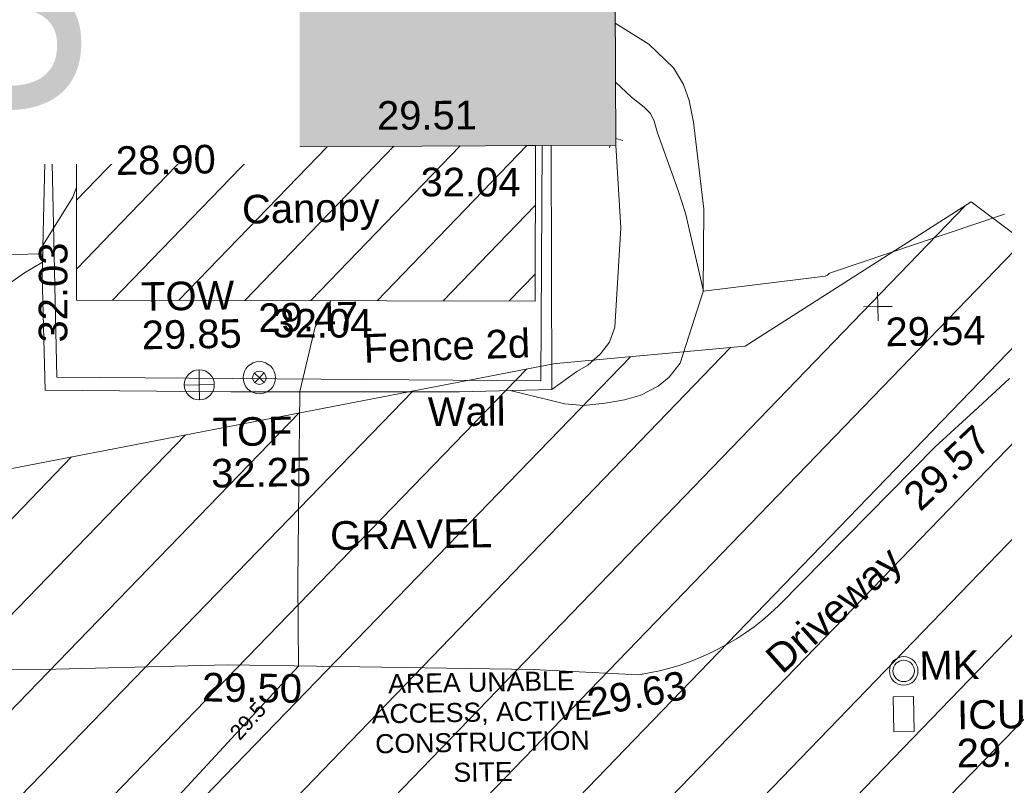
# Model space of a CAD drawing. Header units: millimetres. Extents: x -287732 to 520720, y -103372 to 287754.
# Tile 271 of 380: x 30212 to 43124, y 192635 to 202672. Entities that reach past the tile are written whole.
import ezdxf

# ---------------------------------------------------------------- set-up
doc = ezdxf.new("R2010")
doc.units = ezdxf.units.MM
doc.linetypes.add('IMPORT-HIDDEN2 _3_', pattern=[4762.5, 3175, -1587.5])
doc.linetypes.add('IMPORT-UG_ELEC_STREET LIGHTING_QLB2 _2_', pattern=[2700, 1500, -300.0000000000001, 0, -250, 150, -300.0000000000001, 0, -200])
for name, color, linetype, lineweight, true_color in [('00__TOPO__TOP_OF_FENCE_SYMBOL', 7, 'Continuous', 9, 0x666666), ('00_TOPO_BUILDING_OUTLINE', 5, 'Continuous', 9, 0x0000ff), ('00_TOPO_EAVE', 7, 'Continuous', 9, 0x666666), ('00_TOPO_FENCE_2D', 7, 'Continuous', 9, 0x3f7f4f), ('00_TOPO_FURN_MARKER_POST', 7, 'Continuous', 9, 0x666666), ('00_TOPO_LEVEL_SPOT', 7, 'Continuous', 9, 0x666666), ('00_TOPO_SERV_IC', 5, 'Continuous', 9, 0x0000ff), ('00_TOPO_TOP_OF_FENCE', 7, 'Continuous', 9, 0x666666), ('00_TOPO_TOP_OF_WALL', 7, 'Continuous', 9, 0x666666), ('00_TOPO_WALL', 7, 'Continuous', 9, 0x7c00a5), ('00_UAV_BUILDING_CANOPY', 7, 'Continuous', 9, 0xff7fff), ('00_UAV_BUILDING_HATCH', 7, 'Continuous', 9, 0x999999), ('00_UAV_BUILDING_OUTLINE', 5, 'Continuous', 9, 0x0000ff), ('00_UAV_FORM_LINES', 7, 'Continuous', 9, 0x666666), ('01_DTM_CONTOUR_MNR', 7, 'Continuous', 9, 0xa5a552), ('01_DTM_CONTOUR_MNR_LABELS', 7, 'Continuous', 9, 0xa5a552), ('12333-PUM-2D-U-0001-C01 - Rev2_REVIT IMPORT_dwg', 7, 'Continuous', 9, 0x767676), ('A_RHA_Line', 7, 'Continuous', 9, 0x00a600), ('PUM-CHAMBER EXTENTS', 6, 'IMPORT-HIDDEN2 _3_', 9, 0xff00ff), ('PUM-UNABLE TO SURVEY', 190, 'Continuous', 9, 0x7f00ff)]:
    doc.layers.add(name, color=color, linetype=linetype, lineweight=lineweight, true_color=true_color)
for name, color, linetype, lineweight in [('00_UAV_DRIVE_WAY', 7, 'Continuous', 9), ('00_UAV_SURVEY_TEXT', 7, 'Continuous', 9), ('A_RHA_Detail', 7, 'Continuous', 9), ('A_RHA_Text', 7, 'Continuous', 9)]:
    doc.layers.add(name, color=color, linetype=linetype, lineweight=lineweight)
doc.styles.add('Arial Narrow', font='ARIALN.TTF', dxfattribs={"height": 3000})
doc.styles.add('Arial_1', font='arial.ttf', dxfattribs={"height": 250})
doc.styles.add('Swis721 Lt BT_1', font='swissl.ttf', dxfattribs={"height": 200})
doc.styles.add('Swis721 Lt BT_2', font='swissl.ttf', dxfattribs={"height": 375})

# ---------------------------------------------------------------- blocks, each defined once
blk = doc.blocks.new('12333-PUM-2D-U-0001-C01 - Rev2_REVIT IMPORT_dwg_MSL_MarkerPost_SYM-2077183-Site Location Plan Proposed')
at = {"layer": '00_TOPO_FURN_MARKER_POST', "color": 254, "true_color": 0xcccccc}
for radius in [499.9079004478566, 374.9309253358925]:
    blk.add_circle((0, 0), radius, dxfattribs=at)
blk = doc.blocks.new('12333-PUM-2D-U-0001-C01 - Rev2_REVIT IMPORT_dwg_MSL_Eaves_SYM_1-V11-Site Location Plan Proposed')
at = {"layer": '00_TOPO_EAVE', "color": 254, "true_color": 0xcccccc}
for p, q in [((-116.0873754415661, -356.5791934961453), (-86.19056645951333, -264.7468129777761)), ((356.5791934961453, -116.0873754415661), (115.4054805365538, -37.57123127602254))]:
    blk.add_line(p, q, dxfattribs=at)
blk = doc.blocks.new('12333-PUM-2D-U-0001-C01 - Rev2_REVIT IMPORT_dwg_MM-2077200-Site Location Plan Proposed')
at = {"layer": '00_TOPO_LEVEL_SPOT', "color": 254, "true_color": 0xcccccc, "flags": 128}
for points in [[(500.0000000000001, 0), (0, 0), (0, 500.0000000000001)], [(0, -500.0000000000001), (0, 0), (-500.0000000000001, 0)]]:
    blk.add_lwpolyline(points, dxfattribs=at)
blk = doc.blocks.new('12333-PUM-2D-U-0001-C01 - Rev2_REVIT IMPORT_dwg_MSL_Node_LineworkTOF-2077201-Site Location Plan Proposed')
at = {"layer": '00__TOPO__TOP_OF_FENCE_SYMBOL', "color": 254, "true_color": 0xcccccc, "flags": 128}
for points in [[(165.3591892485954, 165.3591892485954), (0, 0), (-165.3591892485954, 165.3591892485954)], [(165.3591892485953, -165.3591892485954), (0, 0), (-165.3591892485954, -165.3591892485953)]]:
    blk.add_lwpolyline(points, dxfattribs=at)
at = {"layer": '00__TOPO__TOP_OF_FENCE_SYMBOL', "color": 254, "true_color": 0xcccccc}
for radius in [562.5594001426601, 233.853208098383]:
    blk.add_circle((0, 0), radius, dxfattribs=at)
blk = doc.blocks.new('12333-PUM-2D-U-0001-C01 - Rev2_REVIT IMPORT_dwg_TOW-2077202-Site Location Plan Proposed')
at = {"layer": '00_TOPO_TOP_OF_WALL', "color": 254, "true_color": 0xcccccc, "flags": 128}
for points in [[(0, 525.0554400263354), (0, 0), (-525.0554401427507, 0)], [(525.0554401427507, 0), (0, 0), (0, -525.0554400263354)]]:
    blk.add_lwpolyline(points, dxfattribs=at)
at = {"layer": '00_TOPO_TOP_OF_WALL', "color": 254, "true_color": 0xcccccc}
blk.add_circle((0, 0), 525.0554401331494, dxfattribs=at)
blk = doc.blocks.new('12333-PUM-2D-U-0001-C01 - Rev2_REVIT IMPORT_dwg_MGS62954_T2_Galway_ITM_3d_Rev1-2077680-Site Location Plan Proposed')
at = {"layer": '00_UAV_BUILDING_HATCH', "true_color": 0xcccccc}
h = blk.add_hatch(dxfattribs=at)
h.set_pattern_fill('FP_1', color=254, style=0, pattern_type=2)
h.set_pattern_definition([(45, (0, 0), (-441.9417382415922, 441.9417382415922), [])])
h.paths.add_polyline_path([(533942397.5103082, 725753731.0461843), (533942437.1490002, 725755768.8815), (533940727.4596691, 725755790.5987422), (533936421.2259625, 725755838.4279007), (533936382.5103082, 725753848.0461843), (533940692.0890785, 725753764.2189662)])
at = {"layer": '00_TOPO_FENCE_2D', "color": 254, "true_color": 0xcccccc, "flags": 128}
blk.add_lwpolyline([(533936094.3614384, 725755847.0077425), (533936110.2134548, 725752843.8975477), (533942453.1423551, 725752682.361421), (533942527.9092787, 725755768.6778686)], dxfattribs=at)
at = {"layer": '00_TOPO_SERV_IC', "color": 254, "true_color": 0xcccccc}
for p, q in [((533947001.7000001, 725748002.4), (533947001.7000001, 725748459.6000001)), ((533947268.4000001, 725748459.6000001), (533947001.7000001, 725748459.6000001)), ((533947268.4000001, 725748002.4000002), (533947268.4000001, 725748459.6000001)), ((533947001.7000001, 725748002.4), (533947268.4000001, 725748002.4000002))]:
    blk.add_line(p, q, dxfattribs=at)
at = {"layer": '00_TOPO_WALL', "color": 254, "true_color": 0xcccccc, "flags": 128}
blk.add_lwpolyline([(533935729.6220784, 725755851.4485253), (533935723.2266766, 725755668.6134746), (533936000.2252835, 725755660.450379), (533935942.1302529, 725754179.4873619), (533935953.3346694, 725752675.8917508), (533938386.1885746, 725752610.2637318), (533941385.2167094, 725752559.8416734), (533942596.9088914, 725752568.0866991), (533942643.8211499, 725755767.2666159)], dxfattribs=at)
at = {"layer": '00_UAV_BUILDING_CANOPY', "color": 254, "true_color": 0xcccccc, "flags": 128}
blk.add_lwpolyline([(533942313.2654791, 725755771.2912046), (533942437.1490003, 725755768.8815001), (533942397.5103084, 725753731.0461843), (533940452.255451, 725753768.8840593), (533936382.5103083, 725753848.0461843), (533936400.5864628, 725754777.3459193), (533936421.3154214, 725755843.0270052)], dxfattribs=at)
at = {"layer": '00_UAV_DRIVE_WAY', "color": 254, "true_color": 0xcccccc}
blk.add_line((533934268.0805902, 725754455.0806879), (533935953.2716348, 725754463.504335), dxfattribs=at)
at = {"layer": '00_UAV_DRIVE_WAY', "color": 254, "true_color": 0xcccccc, "flags": 128}
blk.add_lwpolyline([(533948600.1490001, 725752605.8815), (533948182.4361826, 725752235.8470142), (533947610.149, 725751728.8814999), (533945533.149, 725749690.8814999), (533945519.3850471, 725749677.9841764), (533945415.0173705, 725749584.7456249), (533945306.8368167, 725749495.9593244), (533945195.0331712, 725749411.7810359), (533945079.8025755, 725749332.3584366), (533944961.3471837, 725749257.8308613), (533944839.8748062, 725749188.329056), (533944715.598547, 725749123.9749509), (533944588.7364292, 725749064.881445), (533944459.5110118, 725749011.1522083), (533944417.8121662, 725748995.829416), (533944328.149, 725748962.8815), (533944216.7718009, 725748926.7518312), (533944082.0883916, 725748888.7200195), (533943945.9305157, 725748856.3615239), (533943808.5370404, 725748829.7331123), (533943670.149, 725748808.8815001), (533942289.149, 725748899.8815), (533939449.1210406, 725748994.1239446), (533938281.1490001, 725749032.8814999), (533936027.149, 725749014.8815), (533935151.1490001, 725749027.8814999)], dxfattribs=at)
at = {"layer": '00_UAV_FORM_LINES', "color": 254, "true_color": 0xcccccc, "flags": 128}
for points in [[(533943512.5773032, 725757357.148268), (533943948.892, 725757071.5235), (533944267.892, 725756754.5235), (533944393.892, 725756535.5235), (533944461.892, 725756326.5234998), (533944516.8919999, 725756039.5235), (533944631.8919999, 725754897.5235), (533944605.8919999, 725753817.5235), (533944283.8919999, 725752881.5235), (533944137.892, 725752704.5235001), (533943990.892, 725752587.5235001), (533943763.892, 725752473.5235), (533943546.892, 725752416.5235), (533943291.8919999, 725752376.5235), (533943008.892, 725752349.5235), (533942763.892, 725752376.5235), (533942050.6276703, 725752564.3694985)], [(533943493.0942482, 725755756.9265269), (533943539.8919999, 725754672.5235), (533943437.892, 725753368.5235), (533943362.892, 725753175.5235), (533943242.892, 725753023.5235), (533943072.892, 725752878.5235), (533942929.892, 725752798.5235), (533942596.9088913, 725752568.086699)]]:
    blk.add_lwpolyline(points, dxfattribs=at)
at = {"layer": '01_DTM_CONTOUR_MNR', "color": 254, "true_color": 0xcccccc, "flags": 128}
for points in [[(533943503.1407624, 725756582.0871767), (533943707.4875532, 725756379.3667275), (533943873.5430464, 725756246.804636), (533943955.2089785, 725756163.1811144), (533944001.6346135, 725756060.6512678), (533944040.7900866, 725755909.7293441), (533944300.2267384, 725755148.7763203), (533944390.2685758, 725754849.4144701), (533944610, 725753820.0000002), (533946208.1269985, 725753989.6950063), (533946239.9265176, 725754002.9265177), (533946259.9504793, 725754022.9504794), (533946288.8891886, 725754038.3439654), (533948574.7822682, 725754764.0528082)], [(533927580.0000001, 725740630.0000001), (533928494.9898551, 725741982.156976), (533930026.7013131, 725743849.7961645), (533930245.9520725, 725744093.0649126), (533930992.9834218, 725745290.3055971), (533932435.158172, 725748539.2834308), (533932648.2095386, 725748986.6757722), (533932700.0000001, 725749050.0000001), (533933553.9565516, 725750068.6999527), (533933676.4213721, 725750392.2415762), (533933966.5035886, 725751658.9870933), (533934968.3099174, 725753720.1240162), (533935707.8952433, 725754218.9157676), (533935946.2500001, 725754355.0000001), (533935960.0000001, 725754580.0000001), (533936361.0086327, 725755199.298607), (533936411.3432837, 725755330.35685)], [(533942986.1934584, 725727467.9160714), (533942510.0000001, 725728500), (533943022.5092688, 725729481.1818217), (533943740.0000001, 725731590.0000001), (533942395.1880532, 725732816.120354), (533941029.7327896, 725734528.3815206), (533938599.4269278, 725736994.9396888), (533936296.8150216, 725737963.6390673), (533934700.0000001, 725738540.0000001), (533935100, 725740200.0000002), (533936530.0000001, 725746200.0000002), (533938534.7651006, 725748294.5307021), (533939210.0000001, 725749000), (533939223.8742853, 725750101.3428384), (533939290.0000001, 725752600.0000001), (533939509.4095715, 725753442.3139402), (533939719.0094596, 725753783.1466994)]]:
    blk.add_lwpolyline(points, dxfattribs=at)
at = {"xscale": 0.375, "yscale": 0.375, "zscale": 0.375}
for name, p in [('12333-PUM-2D-U-0001-C01 - Rev2_REVIT IMPORT_dwg_MSL_Eaves_SYM_1-V11-Site Location Plan Proposed', (533943450.8654614, 725755857.1142477)), ('12333-PUM-2D-U-0001-C01 - Rev2_REVIT IMPORT_dwg_MM-2077200-Site Location Plan Proposed', (533946890.6734939, 725753579.7798787)), ('12333-PUM-2D-U-0001-C01 - Rev2_REVIT IMPORT_dwg_MSL_Node_LineworkTOF-2077201-Site Location Plan Proposed', (533938764.3261467, 725752789.2547088)), ('12333-PUM-2D-U-0001-C01 - Rev2_REVIT IMPORT_dwg_TOW-2077202-Site Location Plan Proposed', (533937975.6568829, 725752709.50855)), ('12333-PUM-2D-U-0001-C01 - Rev2_REVIT IMPORT_dwg_MSL_MarkerPost_SYM-2077183-Site Location Plan Proposed', (533947146.1960328, 725748798.3340069))]:
    blk.add_blockref(name, p, dxfattribs=at)
at = {"layer": '00_TOPO_BUILDING_OUTLINE', "color": 251, "true_color": 0x666666, "insert": (533936932.260831, 725755853.8297316), "char_height": 375, "width": 1495.902363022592, "attachment_point": 1, "line_spacing_factor": 1.005061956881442, "style": 'Swis721 Lt BT_2'}
blk.add_mtext('28.90', dxfattribs=at)
at = {"layer": '00_TOPO_FENCE_2D', "color": 251, "true_color": 0x666666, "insert": (533940135.9010558, 725753336.1703029), "char_height": 375, "width": 2545.408465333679, "attachment_point": 1, "rotation": 0.8701408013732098, "line_spacing_factor": 1.005061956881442, "style": 'Swis721 Lt BT_2'}
blk.add_mtext('Fence 2d', dxfattribs=at)
at = {"layer": '00_TOPO_FURN_MARKER_POST', "insert": (533947353.2796074, 725749051.7158097), "char_height": 375, "width": 907.0392105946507, "attachment_point": 1, "line_spacing_factor": 1.005061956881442, "style": 'Swis721 Lt BT_2'}
blk.add_mtext('MK', dxfattribs=at)
at = {"layer": '00_TOPO_LEVEL_SPOT', "insert": (533946985.7808527, 725753432.4102246), "char_height": 375, "width": 1495.902363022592, "attachment_point": 1, "line_spacing_factor": 1.005061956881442, "style": 'Swis721 Lt BT_2'}
blk.add_mtext('29.54', dxfattribs=at)
at = {"layer": '00_TOPO_SERV_IC', "color": 251, "true_color": 0x666666, "char_height": 375, "attachment_point": 1, "line_spacing_factor": 1.005061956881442, "style": 'Swis721 Lt BT_2'}
for s, insert, width in [('ICU', (533947836.8111334, 725748395.9746865), 1021.012723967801), ('29.70', (533947822.9003084, 725747895.5162591), 1495.902363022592)]:
    blk.add_mtext(s, dxfattribs=dict(at, insert=insert, width=width))
at = {"layer": '00_TOPO_TOP_OF_FENCE', "char_height": 375, "attachment_point": 1, "line_spacing_factor": 1.005061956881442, "style": 'Swis721 Lt BT_2'}
for s, insert, width in [('TOF', (533938138.9493178, 725752273.4963293), 1163.479615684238), ('32.25', (533938110.54464, 725751734.1291932), 1495.902363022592)]:
    blk.add_mtext(s, dxfattribs=dict(at, insert=insert, width=width))
at = {"layer": '00_TOPO_TOP_OF_WALL', "char_height": 375, "attachment_point": 1, "line_spacing_factor": 1.005061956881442, "style": 'Swis721 Lt BT_2'}
for s, insert, width in [('TOW', (533937232.0243469, 725754066.2987108), 1343.937678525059), ('29.85', (533937232.0243469, 725753562.5619922), 1495.902363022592)]:
    blk.add_mtext(s, dxfattribs=dict(at, insert=insert, width=width))
at = {"layer": '00_TOPO_WALL', "color": 251, "true_color": 0x666666, "insert": (533938764.6978968, 725753761.971293), "char_height": 375, "width": 1495.902363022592, "attachment_point": 1, "line_spacing_factor": 1.005061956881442, "style": 'Swis721 Lt BT_2'}
blk.add_mtext('29.47', dxfattribs=at)
at = {"layer": '00_TOPO_WALL', "color": 251, "true_color": 0x666666, "insert": (533940968.6072628, 725752491.6038502), "char_height": 375, "width": 1130.237340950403, "attachment_point": 1, "rotation": 359.3059838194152, "line_spacing_factor": 1.005061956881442, "style": 'Swis721 Lt BT_2'}
blk.add_mtext('Wall', dxfattribs=at)
at = {"layer": '00_UAV_BUILDING_CANOPY', "color": 251, "true_color": 0x666666, "char_height": 375, "width": 1495.902363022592, "attachment_point": 1, "line_spacing_factor": 1.005061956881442, "style": 'Swis721 Lt BT_2'}
for s, insert, rotation in [('32.04', (533940927.1921853, 725755505.10819), 358.8856590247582), ('32.03', (533935878.9211037, 725753301.161068), 88.88565903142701), ('32.04', (533938952.2031285, 725753689.1469074), 358.8856590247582)]:
    blk.add_mtext(s, dxfattribs=dict(at, insert=insert, rotation=rotation))
at = {"layer": '00_UAV_BUILDING_CANOPY', "color": 251, "true_color": 0x666666, "insert": (533938575.405664, 725755187.3852867), "char_height": 375, "width": 2113.25889379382, "attachment_point": 1, "line_spacing_factor": 1.005061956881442, "style": 'Swis721 Lt BT_2'}
blk.add_mtext('Canopy', dxfattribs=at)
at = {"layer": '00_UAV_BUILDING_OUTLINE', "color": 251, "true_color": 0x666666, "char_height": 375, "width": 1495.902363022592, "attachment_point": 1, "rotation": 359.3024456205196, "line_spacing_factor": 1.005061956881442, "style": 'Swis721 Lt BT_2'}
for s, insert in [('29.10', (533935981.2575319, 725756422.5953183)), ('29.51', (533940369.5770368, 725756387.0275493))]:
    blk.add_mtext(s, dxfattribs=dict(at, insert=insert))
at = {"layer": '00_UAV_DRIVE_WAY', "color": 251, "true_color": 0x666666, "char_height": 375, "attachment_point": 1, "line_spacing_factor": 1.005061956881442, "style": 'Swis721 Lt BT_2'}
for s, insert, width, rotation in [('29.57', (533947147.6346742, 725751149.7520602), 1495.902363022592, 42.22267178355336), ('Driveway', (533945304.7287349, 725749056.332513), 2436.183848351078, 40.82881032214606), ('29.50', (533937949.1335596, 725748934.9444115), 1495.902363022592, 358.0994153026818), ('29.63', (533942967.1712978, 725748628.7379184), 1495.902363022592, 10.008047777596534)]:
    blk.add_mtext(s, dxfattribs=dict(at, insert=insert, width=width, rotation=rotation))
at = {"layer": '00_UAV_SURVEY_TEXT', "color": 251, "true_color": 0x666666, "insert": (533939655.8, 725750889.529608), "char_height": 375, "width": 2322.210334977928, "attachment_point": 1, "line_spacing_factor": 1.005061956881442, "style": 'Swis721 Lt BT_2'}
blk.add_mtext('GRAVEL', dxfattribs=at)
at = {"layer": '01_DTM_CONTOUR_MNR_LABELS', "color": 251, "true_color": 0x666666, "insert": (533938461.7902625, 725748362.1597646), "char_height": 200, "width": 620.5117196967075, "attachment_point": 2, "rotation": 47.17734296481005, "line_spacing_factor": 1.005061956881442, "style": 'Swis721 Lt BT_1'}
blk.add_mtext('29.5', dxfattribs=at)
blk = doc.blocks.new('12333-PUM-2D-U-0001-C01 - Rev2_REVIT IMPORT_dwg-1620468-Site Location Plan Proposed')
at = {"layer": 'PUM-CHAMBER EXTENTS', "true_color": 0xfff4d4}
h = blk.add_hatch(dxfattribs=at)
h.set_pattern_fill('FP_14', style=0, pattern_type=2)
h.set_pattern_definition([(45, (-533641079.65, -725615854.3560001), (-618.7184335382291, 618.7184335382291), [])])
h.paths.add_polyline_path([(291811.3501528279, 124468.6438213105), (306011.3501528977, 125163.6438213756), (309303.3501529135, 126382.6438213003), (310276.3501529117, 133352.6438213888), (309947.3501528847, 136832.6438213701), (307059.3501528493, 139075.6438213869), (304064.350152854, 137236.6438213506), (301560.095729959, 137051.9973635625), (288639.1046682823, 134790.0492880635), (288630.6430382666, 134386.5106701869), (288258.8263998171, 134391.737187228), (288273.3501527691, 133230.6438212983), (288213.5074401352, 133220.9184094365), (288164.3501528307, 131103.6438213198), (291489.3501529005, 131422.6438213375), (291767.656290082, 125412.2684225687)])
h.paths.add_polyline_path([(313541.3501529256, 126587.6438213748), (320416.1456552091, 127718.9519342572), (320290.3501528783, 137135.6438213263), (316922.3501528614, 136404.6438212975), (313381.3501528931, 137134.6438212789), (313031.3501529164, 130202.6438213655), (313364.3812648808, 127842.0409395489)])
h.paths.add_polyline_path([(305922.0501528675, 132148.0438212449), (305930.0306085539, 132605.2438213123), (306188.7501529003, 132605.2438213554), (306180.769697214, 132148.043821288), (306133.2633083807, 132148.0438212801)])
at = {"layer": 'PUM-UNABLE TO SURVEY', "color": 7, "true_color": 0xfff4d4}
blk.add_line((301592.3501529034, 137057.6438213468), (288639.1046682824, 134790.0492880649), dxfattribs=at)
at = {"layer": 'PUM-UNABLE TO SURVEY', "color": 7, "true_color": 0xfff4d4, "flags": 128}
blk.add_lwpolyline([(288240.6965458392, 134391.9920332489), (288164.3501528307, 131103.6438213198), (291489.3501529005, 131422.6438213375), (291811.3501528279, 124468.6438213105), (306011.3501528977, 125163.6438213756), (309303.3501529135, 126382.6438213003), (310276.3501529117, 133352.6438213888), (309947.3501528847, 136832.6438213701), (307059.3501528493, 139075.6438213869), (304064.350152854, 137236.6438213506), (301580.3501529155, 137051.6438212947)], dxfattribs=at)
blk.add_blockref('12333-PUM-2D-U-0001-C01 - Rev2_REVIT IMPORT_dwg_MGS62954_T2_Galway_ITM_3d_Rev1-2077680-Site Location Plan Proposed', (-533641079.6498471, -725615854.3561786))
at = {"layer": 'PUM-UNABLE TO SURVEY', "color": 51, "true_color": 0xffff7f, "insert": (300526.7066630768, 133018.6934708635), "char_height": 250, "width": 3428.043514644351, "attachment_point": 2, "line_spacing_factor": 0.9417779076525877, "style": 'Arial_1'}
blk.add_mtext('AREA UNABLE\\PACCESS, ACTIVE\\PCONSTRUCTION\\PSITE', dxfattribs=at)

msp = doc.modelspace()

# ---------------------------------------------------------------- hatches: boundary and pattern name
at = {"layer": 'A_RHA_Detail', "true_color": 0xc0c0c0}
h = msp.add_hatch(color=9, dxfattribs=at)
h.paths.add_polyline_path([(-80880.60083809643, -68502.79057078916), (-80400.865924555, -68483.41509113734), (-80400.865924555, -62984.64684185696), (-24474.85765177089, -63009.32043784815), (-24456.14471271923, -50840.30023858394), (-36622.55041039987, -50831.65104353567), (-36622.55041039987, -44228.57792613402), (-50959.0526582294, -44218.38599194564), (-50959.0526582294, -42573.78171514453), (-54563.9325804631, -42571.21897729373), (-54565.69773352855, -45054.17447474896), (-92408.82109321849, -45027.27149621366), (-92411.78875845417, -49201.74309222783), (-100061.9988811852, -49201.74309222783), (-100052.2214449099, -64852.82557838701), (-86120.90825229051, -64852.82557838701), (-86092.1662649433, -62957.90041523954), (-84861.10047608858, -62957.90041523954), (-84854.79052929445, -68240.109737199), (-80870.60226892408, -68240.10973722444)])
h.paths.add_polyline_path([(-137238.9269902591, -68461.9384092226), (-132719.7426408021, -68433.0633692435), (-132847.0731201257, -62850.04282283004), (-130454.6837966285, -62916.63108078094), (-130498.2830220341, -61355.85393642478), (-117581.136331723, -61423.42893438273), (-117492.3908565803, -49183.91309190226), (-125136.5200282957, -49178.47881952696), (-125133.572703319, -45032.61887136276), (-163007.1824077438, -45005.6942194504), (-163007.1824076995, -44090.2963411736), (-163123.8521269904, -44090.21339942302), (-163122.6389897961, -42383.75184302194), (-166563.8543419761, -42383.75184298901), (-166565.034908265, -44044.39824208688), (-193158.4656786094, -44025.49275805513), (-193195.152889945, -62863.65652504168), (-137269.7106414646, -62916.63108078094), (-137254.3708868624, -65679.90523788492)])
h.paths.add_polyline_path([(120310.9497607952, -32334.28230164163), (120312.4652266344, -31610.73011961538), (133451.2244789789, -31638.24899384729), (133469.2230092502, -19717.98315780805), (121295.7536929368, -19692.48606430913), (121319.8434528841, -8190.941560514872), (112277.0825930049, -8172.001674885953), (112263.1770823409, -14811.1234547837), (78285.85310969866, -14739.95861438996), (78292.82277619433, -8167.077575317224), (75241.99098605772, -8160.673431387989), (69355.76844233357, -8152.931592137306), (69353.6659720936, -9156.74635762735), (68372.60878945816, -9154.691552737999), (68372.60878945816, -13705.52853215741), (69333.7233474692, -13707.54156770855), (69325.07112547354, -16249.53369228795), (66623.4489111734, -16249.53369228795), (66619.79243935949, -17995.29925530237), (65989.07757494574, -17995.2992552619), (65985.44262772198, -19730.78799483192), (57152.23993377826, -19712.28702421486), (57127.42535098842, -31559.89463417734), (70277.87165424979, -31587.43801817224), (70277.87165431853, -32271.7414715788), (78263.96947909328, -32285.12944888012), (78266.62661740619, -31019.79372153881), (112335.8856506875, -31091.15111860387), (112335.8856506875, -32317.57330553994), (119781.4233959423, -32333.17321913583)])
h.paths.add_polyline_path([(7503.717409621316, -1791.439263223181), (15482.43097392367, -674.0213231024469), (15484.0826588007, 148.1327206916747), (56188.28042539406, 205.5276654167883), (56155.84326007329, 14338.3166313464), (18016.62665935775, 14236.48149539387), (17967.9025208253, 34313.18372071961), (21727.10644863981, 34324.0692624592), (21708.90974962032, 40608.10218321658), (18009.66447159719, 40608.10218321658), (17995.54603706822, 45483.75063442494), (9770.084204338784, 45420.6329473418), (3966.213879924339, 45446.76585222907), (3984.771235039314, 14176.56786832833), (1023.062455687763, 14176.56786837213), (-276.5134647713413, 14190.52623461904), (-231.6790044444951, 5968.135265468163), (-226.4491536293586, 193.7444677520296), (553.0869992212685, 183.4716499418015), (7477.609307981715, 143.2867586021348), (7488.638446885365, -674.0213231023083)])
h.paths.add_polyline_path([(77755.59663317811, 53.47451145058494), (77729.51881611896, 1699.844979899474), (94464.47132486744, 1659.976083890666), (94606.37913471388, 17991.390236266), (88810.4190114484, 18015.03260816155), (88799.89418497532, 14436.74271609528), (69413.88950349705, 14457.8773889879), (69377.35724448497, 99.62816357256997), (75241.99098605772, 67.32134432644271)])
h.paths.add_polyline_path([(61252.12079701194, 46453.95617366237), (105774.7348988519, 46472.68783506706), (105768.2642198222, 61852.61234306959), (92285.13876309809, 61852.61234306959), (92308.59670399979, 65784.30757140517), (96107.4668000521, 65767.60445243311), (96059.68081117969, 75209.20847378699), (101084.8427276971, 75071.88872764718), (104988.0046543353, 74765.36560406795), (108403.6894220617, 74363.8408943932), (112009.2703903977, 73787.25420861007), (115645.3524815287, 73049.69667206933), (116890.8108051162, 72761.69136252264), (120208.9929833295, 71893.18353872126), (120865.241739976, 71703.68484519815), (124135.6329506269, 70669.67317906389), (127435.6253142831, 69480.50055823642), (127820.4368670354, 69394.93141813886), (128274.3081769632, 69331.69585753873), (128731.8791144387, 69306.66104516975), (129189.9401488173, 69320.00258290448), (129645.2782985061, 69371.62688826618), (130094.6997111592, 69461.17185603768), (130535.0520071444, 69588.00939074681), (130963.246434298, 69751.24981927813), (131376.2795165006, 69949.74812590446), (131771.2541232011, 70182.11198903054), (132162.5575600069, 70460.5404660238), (132496.0921583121, 70741.69081113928), (132820.871367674, 71064.98072578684), (133117.4593294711, 71414.31364272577), (133383.77568926, 71787.23923950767), (133616.5473239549, 72178.5372844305), (133817.1647262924, 72590.54524898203), (133982.6025969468, 73017.89547513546), (134111.7005086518, 73457.59040801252), (134203.5529320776, 73906.54590458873), (134257.5155883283, 74361.61286216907), (134272.5462649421, 74819.5993153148), (134250.5259875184, 75277.29281745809), (134189.6227572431, 75731.48297747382), (134090.9274700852, 76178.98397757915), (133955.1324028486, 76616.65691993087), (133783.1900598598, 77041.43184345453), (133576.3064937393, 77450.32925647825), (133335.932843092, 77840.48103920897), (133063.7551572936, 78209.15055532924), (132761.6825665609, 78553.75185442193), (132431.8338935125, 78871.8678050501), (132076.5227905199, 79161.26705197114), (131698.2415080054, 79419.91966861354), (131299.6434187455, 79646.01139197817), (131093.5942456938, 79746.34209763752), (132146.0467355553, 83110.22226145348), (122787.7632953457, 86282.54285518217), (121604.3555412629, 82800.3591886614), (117095.9864227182, 83870.84033785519), (116841.9598400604, 83526.35449572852), (116120.5435466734, 91221.93611972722), (110237.7341284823, 91274.27491021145), (110194.3680786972, 90435.39030214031), (104988.0046543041, 90486.49901390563), (104973.2761846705, 94309.82427956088), (103746.1314668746, 94309.8242795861), (103839.9937121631, 122852.1474271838), (96365.09202306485, 122931.9599470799), (96350.3400238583, 123952.4168585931), (104555.5505249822, 123902.1925226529), (104607.3234458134, 120248.5396156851), (125502.5015002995, 120134.1933400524), (125662.0200253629, 137657.3796882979), (114479.5865733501, 137699.2256881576), (114382.306264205, 129149.9458158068), (104644.159003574, 129187.9975073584), (104577.9931702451, 126217.3903144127), (101184.4926406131, 126159.1566967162), (101264.6166812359, 135959.2655565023), (89967.23178808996, 135988.8856164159), (89927.63362986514, 125823.6463181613), (93630.53562302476, 125840.7948842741), (93580.65688892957, 122931.9599470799), (88697.38835376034, 122904.7310126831), (88679.3898954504, 95739.09143775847), (86378.25848996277, 95739.09143775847), (86378.18187189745, 96178.1008337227), (83279.50743284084, 96200.92083327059), (83273.62493422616, 95735.74732133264), (70169.67509619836, 95733.22421950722), (70166.26842742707, 96272.07409347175), (66674.99731294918, 96257.14073655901), (66654.74538556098, 95755.71092136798), (65784.77231079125, 95755.71092136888), (65887.65094984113, 117470.630565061), (53473.3427162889, 117487.9046429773), (53434.44066309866, 98570.46349063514), (40649.41626916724, 98570.46349063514), (40610.16711559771, 94406.01479078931), (38853.82372868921, 94410.36303440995), (38848.65589191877, 89463.65332729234), (40612.46601912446, 89518.45976927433), (40665.38257362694, 86257.73741128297), (38372.19584460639, 86305.72309285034), (38369.79374539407, 76901.0507917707), (50937.9512507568, 76944.40198294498), (50922.88567286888, 74598.78180889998), (56484.9061132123, 74588.85093771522), (56484.9061132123, 75194.85181995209), (92465.4037153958, 75233.0258166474), (92645.92783662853, 71766.64845094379), (89810.55521366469, 69362.83965827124), (85313.16173974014, 69360.94750420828), (85313.16173974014, 66907.4050808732), (75210.14498263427, 66903.15451589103), (75210.14498263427, 63815.70944550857), (70819.40014309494, 63815.70999200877), (70819.21601505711, 64253.35708059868), (69456.83415683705, 64253.35708059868), (69455.7195737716, 66901.99623166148), (61303.32856759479, 66898.5668068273), (61304.56054988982, 63970.32021231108), (70500.41048208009, 63970.32021219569), (70500.4088543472, 61852.59006207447), (61245.6438848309, 61848.69637488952), (61252.03558504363, 46656.49344428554)])
h.paths.add_polyline_path([(-17153.16561239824, 48569.32684293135), (-17153.16561224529, 60770.38083685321), (-29362.88357759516, 60774.70428694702), (-29362.88357759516, 67399.20394580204), (-43507.24466814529, 67405.01911303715), (-43488.5313307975, 69093.07334175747), (-45766.41866231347, 69109.32868388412), (-45794.3462003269, 67405.01911303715), (-47272.11273194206, 67404.2124544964), (-47272.44887633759, 66454.91798908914), (-86004.56386332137, 66468.63299519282), (-86006.66970787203, 60521.58362721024), (-92662.87722510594, 60521.58362721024), (-92665.2138765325, 50184.35611932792), (-79752.0168396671, 50179.78309939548), (-79752.016597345, 48591.4932381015), (-17157.7163123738, 48569.32845417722)])
h.paths.add_polyline_path([(-201056.4185878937, 48628.75479108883), (-138377.9751621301, 48634.64535779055), (-138377.9751621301, 50133.28201003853), (-125467.710581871, 50134.49626164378), (-125468.6909603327, 60566.1903686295), (-132186.8595614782, 60565.86652591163), (-132187.4203588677, 66533.0197876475), (-170643.3098734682, 66805.61809689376), (-170643.3098732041, 67738.78475848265), (-200340.0100486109, 67488.93693764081), (-200348.7171487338, 60827.78025104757), (-201057.5650552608, 60827.71357558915), (-201056.6510294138, 51102.04313372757)])
h.paths.add_polyline_path([(-240051.5126725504, 54769.19491160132), (-239444.490259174, 54811.10754483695), (-239186.5396223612, 54841.92927608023), (-238764.8191577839, 54940.98166103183), (-238382.4735933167, 55122.46891388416), (-237990.3402229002, 55354.87497234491), (-237269.2031023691, 55936.21515020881), (-237032.4836384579, 56225.56611516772), (-236793.0039602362, 56569.31473944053), (-236554.5880578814, 57004.26389721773), (-236432.7219585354, 57267.46508908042), (-236300.081527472, 57753.26238983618), (-236250.7285154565, 58017.17885684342), (-236235.6490609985, 58516.21786804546), (-236233.2538429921, 58987.85640053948), (-236213.7029795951, 59823.48083769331), (-236363.8287855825, 59820.86038205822), (-236634.0279869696, 60698.06075827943), (-236391.9547756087, 61432.19726339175), (-236225.4740089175, 61435.10319600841), (-236201.6036569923, 62637.68779596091), (-232563.5271750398, 62639.28734435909), (-232563.5271750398, 63049.03842404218), (-232732.1945866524, 63049.15302218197), (-232860.1521277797, 63457.95890274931), (-232731.606808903, 63914.24862697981), (-232560.8209656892, 63914.24862697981), (-232515.1276847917, 70598.00033009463), (-240628.6947849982, 70598.85496273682), (-240629.7923196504, 72350.98321577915), (-246412.6011212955, 72347.36085933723), (-246412.6011212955, 70616.45923936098), (-254449.5805725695, 70618.60952619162), (-254454.637144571, 70754.06491720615), (-254469.7140363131, 73191.66276250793), (-263883.2532625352, 73267.83063688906), (-263902.4181505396, 68260.74348553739), (-263714.8217520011, 68259.82096572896), (-263552.9672900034, 67819.65434396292), (-263719.0883117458, 67392.2068408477), (-263913.6298699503, 67392.20684284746), (-263956.7001913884, 58633.76423459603), (-260181.1963171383, 58611.22607638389), (-260192.3146983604, 56354.25111579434), (-257184.684388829, 56339.46086021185), (-257213.4419957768, 57092.93866021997), (-257338.5163846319, 57093.27331223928), (-257471.0109294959, 57531.74572308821), (-257338.5163845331, 58062.22513696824), (-257203.4956297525, 58064.06881289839), (-257173.5751889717, 58598.54056692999), (-256478.2273617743, 58575.27357994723), (-256478.2273617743, 58788.51859473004), (-256013.0091299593, 58911.92701534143), (-255397.0786664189, 58780.99767617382), (-255397.0786664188, 58595.982422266), (-243809.885361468, 58585.92793201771), (-243805.3570672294, 58352.04527760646), (-243740.939469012, 57884.52572680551), (-243619.0830608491, 57421.84877545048), (-243424.3877545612, 56943.65915412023), (-243247.1437899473, 56608.24157713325), (-243003.0710579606, 56249.99021479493), (-242732.2093200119, 55932.75703082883), (-242371.7230178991, 55603.12658811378), (-242141.255125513, 55424.88676767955), (-241804.9643037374, 55216.88439822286), (-241529.4640827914, 55077.02869055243), (-241100.6275144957, 54917.18295003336), (-240836.2134980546, 54840.82833176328), (-240453.4486195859, 54788.60784130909), (-240218.9578693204, 54777.28227442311)])
h.paths.add_polyline_path([(40276.69022552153, 59895.36417752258), (40328.62676029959, 69196.9439153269), (36588.99968785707, 69217.8245910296), (36619.46637569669, 74674.25962428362), (32264.36460078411, 74687.02318924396), (32233.48293867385, 69156.26826306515), (11916.69390495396, 69269.70959686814), (11966.66200111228, 78218.75165974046), (29087.509017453, 78123.15526808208), (29143.44567205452, 88141.1370047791), (15719.348796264, 88216.09212953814), (15732.60379610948, 90589.9978889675), (4594.294101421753, 90652.19003489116), (4525.129359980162, 78265.12250449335), (10096.76365553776, 78234.01258731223), (10077.43887221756, 74773.03821910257), (4547.641142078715, 74803.91453678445), (4465.579974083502, 60107.1600234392), (19125.89094760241, 60025.30234268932), (19139.86249374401, 62527.53804644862), (31738.59196305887, 62457.19146404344), (31724.55430858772, 59943.11609815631), (38369.79364225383, 59906.01157293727)])
h.paths.add_polyline_path([(-246083.0241259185, 72334.29150213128), (-246083.0594797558, 72334.30275087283), (-246208.2905500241, 72334.29150213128)])
h.paths.add_polyline_path([(-114575.3004830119, 112178.0758695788), (-114575.3246435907, 112178.0758695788), (-114707.2752166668, 115801.5811617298)])
h.paths.add_polyline_path([(-154699.9178765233, 101760.4080976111), (-114382.050333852, 101776.0542914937), (-114382.050333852, 106926.9360164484), (-113755.641395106, 106927.1792101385), (-113757.5507412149, 111847.2721531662), (-114431.6837526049, 111847.2721531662), (-114431.8097758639, 112178.0758695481), (-114575.3004830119, 112178.0758695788), (-114578.9984943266, 121707.2390833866), (-123056.9849702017, 121707.2390833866), (-123068.8201032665, 156452.7036899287), (-119381.2340625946, 156454.1348067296), (-119381.2340625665, 160165.8597952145), (-115501.031452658, 160167.3662801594), (-115503.3750945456, 166206.5793118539), (-132411.7987151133, 166599.6604729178), (-132411.8243278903, 166665.6603411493), (-135275.0124468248, 166664.5490317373), (-135275.0124468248, 166628.1883101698), (-135911.3205076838, 166628.1944502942), (-135911.3479256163, 166352.1604668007), (-152521.1633846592, 166345.7146753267), (-152518.3680955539, 159142.6836790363), (-150699.3133726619, 159117.9265656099), (-150758.5477087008, 122560.691203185), (-151059.2005266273, 122560.691203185), (-151061.0981347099, 121302.4374932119), (-154138.3148337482, 121372.6012653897), (-154138.3148337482, 121865.1834517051), (-154704.3888425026, 121867.2611370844), (-154688.5451973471, 119352.3937021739), (-154745.5933227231, 119352.3715636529), (-154745.5763474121, 118722.1532660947), (-160794.1544526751, 118748.7442832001), (-160794.1544526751, 119410.5425977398), (-163852.1622693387, 119422.408321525), (-163855.0715294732, 118762.2003111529), (-167568.6765459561, 118778.5256058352), (-166634.6619849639, 124395.1277019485), (-166930.050559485, 124500.0918161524), (-167568.6765459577, 124707.6250903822), (-168028.2173235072, 124841.3808647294), (-168630.5006276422, 124991.3056740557), (-169238.2056069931, 125117.4693074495), (-169850.3952285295, 125219.6772876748), (-170466.1255403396, 125297.7720169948), (-171089.11025998, 125351.8553033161), (-171704.4065937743, 125381.1774255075), (-172325.0479971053, 125386.3595015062), (-172782.2248668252, 125374.5832362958), (-173401.7764235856, 125337.4554476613), (-174109.844898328, 125263.4341236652), (-174634.1213722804, 125190.4100126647), (-175245.0145766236, 125080.719099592), (-176047.1958093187, 124895.7675260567), (-176665.4852587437, 124724.7228134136), (-177045.3001228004, 124609.1129151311), (-177631.5127792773, 124405.2077276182), (-176665.4852586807, 118818.5158794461), (-177558.9402083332, 118822.4435768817), (-177662.2853368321, 125263.4341236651), (-176365.3912351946, 126542.9270807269), (-159462.2970490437, 126319.910391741), (-157057.7396790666, 128609.0850976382), (-157060.6673204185, 136153.1661957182), (-158638.8016610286, 137740.2441626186), (-159352.3735831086, 137740.2441626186), (-161634.4140634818, 140201.1078539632), (-168727.9404945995, 140256.8191146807), (-171035.0401161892, 137942.8847305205), (-174184.1459014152, 137942.8847305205), (-176460.1167434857, 140292.2858551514), (-177341.6856934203, 140292.2858551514), (-177341.7113613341, 140358.4281613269), (-183428.5803825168, 140356.0660244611), (-185921.6385985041, 137917.4639994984), (-185921.6385985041, 131757.3091155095), (-186906.8767412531, 131756.9267733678), (-187725.3914540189, 130809.9989183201), (-187724.058890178, 127376.1828148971), (-186481.0281350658, 126304.5577463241), (-186479.4846754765, 122327.2959175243), (-185176.2828158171, 121059.4673825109), (-180304.1129154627, 121059.4673824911), (-180304.1136492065, 118802.0484409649), (-193555.3706955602, 118802.0484409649), (-193555.368699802, 133117.8341649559), (-192593.6442938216, 133118.2073819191), (-192593.6442938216, 134200.8158367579), (-192224.6284783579, 134200.9592041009), (-192225.5653014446, 136615.0101267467), (-192595.0012460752, 136615.0101267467), (-192595.4357332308, 137734.4745165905), (-193589.2709668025, 137734.4746851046), (-193589.2685988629, 147474.570583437), (-193163.2062206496, 147492.8644732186), (-192765.7252967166, 147531.087133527), (-192359.9383250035, 147589.5931622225), (-192199.8207947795, 147616.5827294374), (-191882.7548926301, 147682.9245600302), (-191568.5380070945, 147761.6632019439), (-191257.654638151, 147852.677242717), (-190828.6072909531, 148002.2045655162), (-190647.7999969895, 148070.9514233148), (-190349.7690789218, 148197.8750094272), (-190056.9509284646, 148336.4013817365), (-189769.797051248, 148486.3169427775), (-189405.3590254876, 148698.0567944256), (-189132.906026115, 148873.2749095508), (-188867.542109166, 149059.0543929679), (-188609.6764469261, 149255.1087866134), (-188354.9814055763, 149465.3525772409), (-188079.6339208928, 149713.879248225), (-187884.9836199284, 149901.8220103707), (-187545.928247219, 150265.8040604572), (-187446.29984479, 150378.3960832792), (-187241.3270201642, 150629.2310214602), (-187046.3599558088, 150887.9197697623), (-186861.6992771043, 151154.0634500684), (-186546.1373636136, 151669.829875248), (-186524.4196769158, 151707.0632450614), (-163675.2898318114, 151669.829875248), (-163687.5843045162, 148134.07679455), (-157303.6541541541, 148136.492106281), (-157303.6541541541, 155759.91501608), (-157557.4317586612, 155765.0384228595), (-157555.9168973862, 166678.0466575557), (-187009.2021991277, 166699.7464767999), (-187013.0952111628, 162054.4009359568), (-188707.17754695, 162044.5925187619), (-188705.9961892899, 155021.5333641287), (-188737.9999316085, 154650.5326604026), (-188799.0133969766, 154283.1866125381), (-188857.2045401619, 154035.4341107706), (-188966.1106131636, 153679.3368924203), (-189102.6200311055, 153332.8820747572), (-189265.8911675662, 152998.2056672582), (-189454.9174011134, 152677.371060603), (-189645.2484685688, 152421.3220123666), (-189916.9563410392, 152104.2450531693), (-190212.7041973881, 151809.4634871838), (-190530.6686598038, 151538.7947471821), (-190868.8893671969, 151293.9075915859), (-191225.281078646, 151076.3118324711), (-191597.6465194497, 150887.3490191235), (-192092.8415776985, 150682.5621956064), (-192519.2468154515, 150561.8451365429), (-192903.8930791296, 150482.240889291), (-193187.215491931, 150440.8868273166), (-193594.1866364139, 150407.1257787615), (-193594.5952989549, 151459.9895227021), (-205369.2399268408, 151455.4201247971), (-205354.4523517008, 113350.0822379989), (-207187.1580384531, 113349.3710182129), (-207184.3024929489, 105991.0636522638), (-205312.8748221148, 105991.1901500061), (-205311.2362476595, 101769.6553082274), (-175488.6451201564, 101781.2285901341), (-175488.6451201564, 110889.6985621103), (-154703.4627663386, 110897.5679794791), (-154700.2792295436, 102691.5597281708)])
h.paths.add_polyline_path([(193735.9435693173, 113047.8274774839), (208865.0938716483, 114991.0266430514), (208976.1154123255, 114126.6471160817), (216447.8967332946, 115086.3281915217), (216038.7305308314, 118271.9702413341), (232648.5073383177, 120405.3421626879), (233425.993615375, 114352.0734369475), (240632.2017567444, 115277.6440988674), (239854.8412683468, 121329.9334727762), (256406.8682407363, 123455.8879629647), (257091.7572256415, 118089.1198988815), (264572.2871227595, 119040.8180953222), (261877.8350555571, 138524.7609215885), (259178.7147038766, 138221.6086035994), (259197.3483655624, 137439.0084132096), (254686.1480587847, 136897.0007612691), (255412.6810205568, 131314.8303176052), (240852.7447969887, 129522.4514056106), (239771.0426543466, 137918.8519126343), (240649.5822431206, 138010.1984551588), (240062.3063116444, 142776.6750342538), (239165.7694642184, 142685.0143484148), (237630.9646614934, 151018.3171732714), (266172.8791088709, 154560.7889781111), (271297.1876944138, 142612.4006970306), (276531.7397502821, 144861.098714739), (274941.5029779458, 148527.9037281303), (302074.5307653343, 160134.9084326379), (300215.9323773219, 164320.1841173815), (301528.1613272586, 164907.0997989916), (300405.1237791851, 167477.8916353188), (299016.6944531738, 166945.7181824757), (295626.7488506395, 174518.754428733), (294333.0289184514, 177537.1551681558), (287288.8475947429, 174518.754428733), (289427.6893504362, 169661.0163463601), (272956.7816584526, 162557.1203578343), (271943.2187787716, 164897.4305293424), (267016.3118217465, 162764.0369715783), (268502.3094164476, 159357.0430143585), (265200.4029574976, 157946.4096681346), (226856.416695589, 153146.7821792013), (227510.3041274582, 148852.0205334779), (228280.9873165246, 141179.0007483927), (227302.3544112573, 141050.281300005), (227895.3788235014, 136433.1758633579), (228748.5501749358, 136523.8855003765), (229602.3077302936, 128023.7667641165), (217691.2359889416, 126493.8999679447), (217642.3600127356, 126874.433267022), (215138.5007311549, 126552.8357430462), (215194.9980427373, 126112.965074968), (215015.6132226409, 126089.924757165), (214840.9672575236, 127449.66446064), (192258.7012018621, 124549.1816390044), (193486.3576426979, 114991.0266430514)])
h.paths.add_polyline_path([(-78076.24187439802, 117605.5188722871), (-78076.23951902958, 117610.0871211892), (-78070.318122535, 129485.7330792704), (-74723.15926543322, 129478.385255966), (-74723.15926543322, 125435.7860624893), (-48015.64546086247, 125380.0246061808), (-47996.55031653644, 135872.5822179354), (-61198.15919578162, 135901.5630078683), (-74714.72264144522, 135923.5088764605), (-74723.6287602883, 131865.2975510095), (-78070.318122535, 131872.642169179), (-78062.97909487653, 149549.7689430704), (-58292.26570492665, 149541.5607197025), (-58292.26570491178, 148946.2407608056), (-37707.70924046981, 148937.6946533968), (-37703.30827430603, 159740.0672041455), (-44148.26955755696, 159742.7429641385), (-44148.26955755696, 162961.3319174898), (-49829.95437583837, 162961.3319174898), (-49830.92144130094, 160632.0129326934), (-78494.09026625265, 160643.9130440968), (-78494.09026625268, 161615.1537738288), (-78739.225852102, 161615.2555472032), (-78691.7919454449, 168187.9195488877), (-90844.57645036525, 168126.8149079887), (-90962.52567694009, 152686.7636277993), (-89064.97866809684, 152685.9758215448), (-89079.54115380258, 117610.0871211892), (-78374.80218507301, 117605.6428258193)])
h.paths.add_polyline_path([(69254.82576126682, 129235.9722870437), (69259.97086178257, 136167.789247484), (86068.0992678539, 136131.0235193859), (86008.66431381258, 164703.3084147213), (58789.63167882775, 164723.511581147), (58789.63167882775, 170119.2062865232), (54460.1632489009, 170122.4198087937), (54457.21717773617, 166153.279245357), (47042.2151650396, 166158.7829869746), (47041.10931533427, 164668.9097040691), (39173.27935198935, 164674.7495545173), (39172.83712618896, 164078.9539098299), (17014.87910992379, 164095.4005254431), (17002.38841206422, 147267.1142245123), (12659.63471563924, 147267.1142245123), (12653.60087534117, 139137.9291796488), (17031.41608901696, 139134.6797717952), (17024.5879174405, 129935.3194463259), (39191.34773726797, 129918.8662983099), (39191.34773726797, 129258.2867272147), (69014.0340609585, 129236.1510132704)])
h.paths.add_polyline_path([(39265.62356917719, 139467.8223435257), (33050.91021530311, 139484.1586867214), (33087.56357182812, 153427.9220784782), (39277.60130889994, 153411.6505991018), (39277.60130890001, 152830.3127277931), (43058.29603858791, 152820.3745823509), (43024.83899408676, 140092.5601633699), (39267.2657899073, 140092.5601633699)])
h.paths.add_polyline_path([(1979.548949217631, 189123.2414339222), (18699.10403225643, 189180.0465563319), (18678.46874730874, 195253.6675675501), (24349.02704561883, 195272.9334348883), (24334.96888372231, 199550.7690688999), (28829.78348974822, 199566.0403168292), (28798.3577216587, 208815.6446464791), (24334.949615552, 208806.151404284), (24333.90624841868, 209113.2475694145), (16811.59093053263, 209087.6903002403), (16806.58456499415, 208843.5909093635), (6772.293057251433, 208809.4991440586), (6797.166076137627, 201488.5780549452), (-8471.058649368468, 201436.7038490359), (-8471.058649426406, 200429.0172028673), (-11856.09020770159, 200417.5164702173), (-11823.72827009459, 190892.3684138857), (-7614.729360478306, 190906.6685966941), (-7614.729360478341, 190170.8290169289), (-4608.619189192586, 190169.2993656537), (-4608.238782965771, 190916.8832264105), (1973.379031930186, 190939.2444180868), (1977.122761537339, 189837.3456693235)])
h.paths.add_polyline_path([(-20506.22133143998, 190640.0286460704), (-20122.28942212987, 206347.1214480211), (-41550.34215551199, 207015.2557957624), (-41462.26177903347, 210449.6195896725), (-31391.41053372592, 210152.0276719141), (-31078.64493155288, 223862.5743669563), (-44305.08575743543, 224230.7972280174), (-44490.79956591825, 211865.5542346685), (-47510.12209648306, 211942.9901385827), (-47722.57925071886, 203659.0205614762), (-47076.06680548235, 203635.3001465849), (-47175.4684425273, 199531.9403872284), (-46801.21126120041, 199520.4703269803), (-46873.68175963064, 195478.5899481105), (-44600.40472248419, 195425.2559779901), (-44685.88459507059, 192243.2795180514), (-38073.99929115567, 192135.6564362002), (-38104.39995468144, 191126.972250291), (-21537.79264466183, 190668.5723412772)])
h.paths.add_polyline_path([(16801.02360973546, 195961.500137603), (9656.615133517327, 196015.1086063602), (9643.838150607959, 199513.9922857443), (11631.77992468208, 199485.8321209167), (11631.7920940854, 203322.2460456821), (16806.58456511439, 203391.4855728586), (16801.0407710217, 195984.4293109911)])
h.paths.add_polyline_path([(122084.9264926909, 200536.2570557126), (122088.1805162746, 206386.1947929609), (125211.1061638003, 206386.1947929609), (125211.1162733, 206645.8932837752), (126202.7098976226, 206645.8932838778), (126203.0204769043, 207041.0477229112), (130401.4034741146, 206979.0758390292), (130444.2691124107, 209883.280297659), (126202.8383603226, 209945.8832030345), (126203.0204769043, 214624.1281189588), (127364.791950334, 214624.1281190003), (127365.2106673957, 225380.2058567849), (126159.8599207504, 225380.2527798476), (126207.4133336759, 241475.3410923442), (119482.5411291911, 241495.8747898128), (119479.2041949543, 246182.0096278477), (109943.9121324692, 246175.2196735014), (109953.2702601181, 233033.381429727), (115000.5285021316, 233033.3814296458), (114999.579292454, 208653.4991933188), (112026.3032630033, 208653.4991933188), (112024.3519988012, 200538.6761891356), (122024.6079402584, 200536.2715596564)])
h.paths.add_polyline_path([(30087.05071580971, 200986.75440713), (38030.67179071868, 201028.6865660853), (38030.67179071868, 202922.9731660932), (38109.89531492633, 202923.3913649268), (38067.25569096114, 208827.6066631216), (38013.35839378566, 208827.6672237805), (38012.38630971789, 209012.5383931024), (30044.90685988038, 208970.480297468), (30076.83023715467, 202922.9203834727)])
h.paths.add_polyline_path([(195986.2599417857, 205661.5722736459), (202896.8751332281, 206052.0074670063), (202676.8862551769, 209945.7611691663), (195766.2710618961, 209555.3259759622)])
h.paths.add_polyline_path([(-91652.40581580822, 206392.6172135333), (-79454.24421187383, 206432.5105635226), (-79629.29258199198, 238245.6998510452), (-68904.21147484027, 238215.095164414), (-68918.55832832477, 246312.9061543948), (-68918.56040493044, 246314.0782553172), (-68756.515268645, 246312.9061543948), (-68755.20581930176, 246638.9786699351), (-79620.07671794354, 246651.3624133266), (-79606.5628449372, 247343.5411849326), (-82154.50636787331, 247318.0695596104), (-82154.50636787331, 247488.1275895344), (-91640.64698348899, 247472.5371040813), (-91638.72040628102, 246846.4753752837), (-131470.3702759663, 246641.42150215), (-131470.3702759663, 250159.5419305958), (-142857.1087886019, 250176.7939677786), (-142864.0554935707, 246220.0701029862), (-165118.8027587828, 246272.3986783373), (-165040.0492656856, 253907.936045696), (-178677.4727934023, 253929.5079730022), (-178699.5521575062, 238176.7234097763), (-138599.3373496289, 238209.4781454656), (-138548.4479938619, 206627.5237025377), (-126646.6702863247, 206572.2299428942), (-126666.6805510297, 234825.8818836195), (-124962.7180531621, 234825.9534805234), (-124969.0241559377, 234688.4891474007), (-91595.61129713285, 234664.3133306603), (-91650.87307429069, 207155.5994723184)])
h.paths.add_polyline_path([(142123.7078574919, 209113.5383730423), (152768.4446292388, 209127.3137314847), (152745.2992288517, 227012.63380935), (142100.5623961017, 226998.8584508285), (142121.8067345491, 210582.5602643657)])
h.paths.add_polyline_path([(168998.8561129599, 209274.9592350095), (169026.8416078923, 226860.3446540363), (161686.6780314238, 226876.6646907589), (161647.6783165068, 209291.3037608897), (168846.6177107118, 209275.2977201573)])
h.paths.add_polyline_path([(49761.46820719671, 218476.5678095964), (49794.00484360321, 223316.1680811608), (41274.07755982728, 223363.4010619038), (41273.58999769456, 223290.8795634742), (32187.30576796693, 223351.9666549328), (32202.10532419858, 225553.2987454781), (20081.83724695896, 225634.7833114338), (20035.26675877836, 218707.7438801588), (31566.33951793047, 218630.2204881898), (31566.12891731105, 218598.8950898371), (49750.1971391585, 218476.6435849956)])
h.paths.add_polyline_path([(162361.9830851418, 234154.05208666), (162366.6425722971, 241589.9129272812), (135261.102696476, 241630.986197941), (135249.088870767, 234197.8735112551), (160249.0277027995, 234157.4671671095)])
h.paths.add_polyline_path([(176458.8604389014, 246709.5724700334), (176516.2484477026, 252173.1529804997), (168884.2833866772, 252253.3171281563), (168934.86529241, 257068.9279575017), (164355.0504715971, 257117.0331241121), (164296.1746742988, 251511.808811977), (164416.8965511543, 251510.5407811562), (164367.8024342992, 246836.573754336), (171460.1142273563, 246762.0779818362)])

# ---------------------------------------------------------------- linework, layer by layer
at = {"layer": 'A_RHA_Line', "color": 7}
for p, q in [((38030.67179071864, 201028.6865662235), (38020.67265895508, 202922.9203834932)), ((30087.05071575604, 200986.7544071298), (32163.38286013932, 200997.7147850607)), ((32163.38286013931, 200997.7147850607), (37146.59212802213, 201024.0197564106)), ((37146.59212802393, 201024.0197564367), (38030.67179071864, 201028.6865662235))]:
    msp.add_line(p, q, dxfattribs=at)

# ---------------------------------------------------------------- block references
at = {"layer": '12333-PUM-2D-U-0001-C01 - Rev2_REVIT IMPORT_dwg', "color": 254, "linetype": 'IMPORT-UG_ELEC_STREET LIGHTING_QLB2 _2_', "true_color": 0xffd4d4, "rotation": 0.9999999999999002}
msp.add_blockref('12333-PUM-2D-U-0001-C01 - Rev2_REVIT IMPORT_dwg-1620468-Site Location Plan Proposed', (-261895.0770586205, 55869.5817132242), dxfattribs=at)

# ---------------------------------------------------------------- next in the draw order: texts
at = {"layer": 'A_RHA_Text', "lineweight": 35, "insert": (22390.36025751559, 204529.8685297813), "char_height": 3000, "width": 10742.6125, "attachment_point": 1, "style": 'Arial Narrow', "bg_fill": 3, "box_fill_scale": 1.25, "bg_fill_color": 256, "bg_fill_true_color": 13158600, "bg_fill_transparency": 0}
msp.add_mtext('LABS', dxfattribs=at)

doc.saveas('drawing.dxf')
